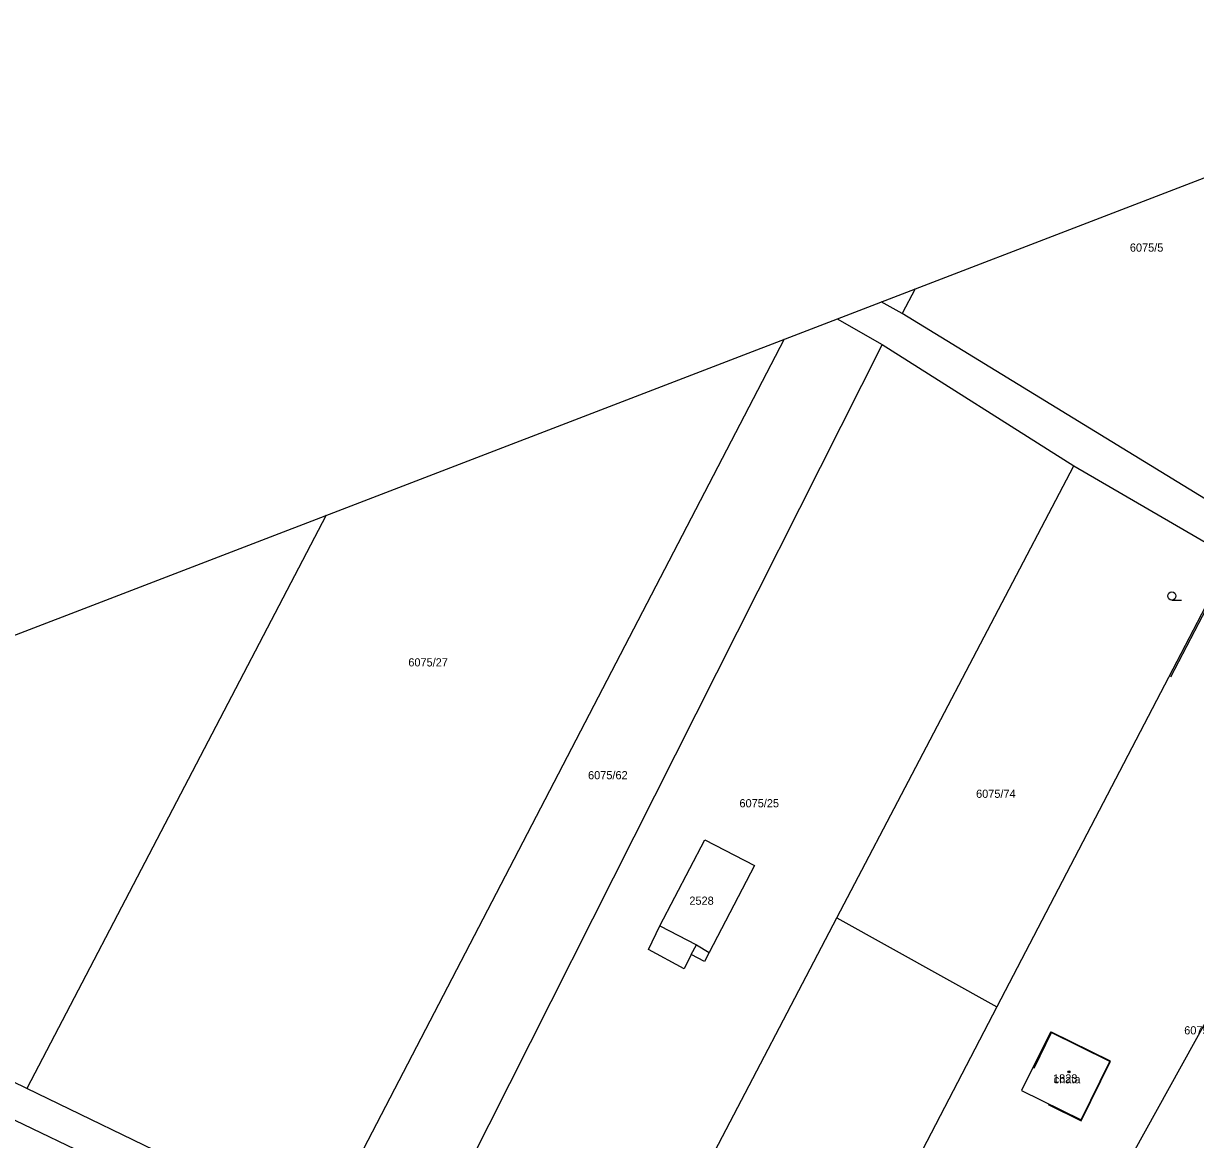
# Model space of a CAD drawing. Extents: x -540150 to -533593, y -1185082 to -1180066.
# Drawn here: x -534330.8 to -534223.4, y -1182112.3 to -1182010 of the extents above; entities that cross this region are included whole.
import ezdxf

# ---------------------------------------------------------------- set-up
doc = ezdxf.new("R2010")
doc.units = 0
for name, color, linetype in [('KN_HRAN_PARCEL', 7, 'Continuous'), ('KN_PARC_Č', 7, 'Continuous'), ('KN_VKP_HRAN_', 7, 'Continuous'), ('rámeček', 7, 'Continuous'), ('Vrstva 36', 7, 'Continuous'), ('Vrstva 39', 7, 'Continuous'), ('Vrstva 41', 7, 'Continuous'), ('Vrstva 5', 7, 'Continuous'), ('Vrstva 59', 7, 'Continuous'), ('Vrstva 7', 7, 'Continuous')]:
    doc.layers.add(name, color=color, linetype=linetype)

msp = doc.modelspace()

# ---------------------------------------------------------------- linework, layer by layer
at = {"layer": 'KN_HRAN_PARCEL'}
for p, q in [((-534249.13, -1182034.32), (-534250.32, -1182036.6)), ((-534250.32, -1182036.6), (-534252.24, -1182035.51)), ((-534218.94, -1182055.82), (-534250.32, -1182036.6)), ((-534256.27, -1182037.07), (-534252.16, -1182039.44)), ((-534303.58, -1182120.63), (-534261.09, -1182038.92)), ((-534252.16, -1182039.44), (-534295.14, -1182124.71)), ((-534252.16, -1182039.44), (-534234.6, -1182050.55)), ((-534256.3, -1182091.97), (-534234.6, -1182050.55)), ((-534234.6, -1182050.55), (-534220.2, -1182058.93)), ((-534303.1, -1182055.08), (-534330.52, -1182107.6)), ((-534220.2, -1182058.93), (-534241.65, -1182100.12)), ((-534272.52, -1182092.7), (-534268.41, -1182084.81)), ((-534268.41, -1182084.81), (-534263.84, -1182087.17)), ((-534263.84, -1182087.17), (-534268.02, -1182095.14)), ((-534277.97, -1182133.35), (-534256.3, -1182091.97)), ((-534273.57, -1182094.86), (-534272.52, -1182092.7)), ((-534256.3, -1182091.97), (-534241.65, -1182100.12)), ((-534270.3, -1182096.63), (-534273.57, -1182094.86)), ((-534269.65, -1182095.34), (-534270.3, -1182096.63)), ((-534268.42, -1182095.97), (-534269.65, -1182095.34)), ((-534268.02, -1182095.14), (-534268.42, -1182095.97)), ((-534330.52, -1182107.6), (-534353.12, -1182096.67)), ((-534241.65, -1182100.12), (-534248.87, -1182114)), ((-534236.73, -1182102.44), (-534239.38, -1182107.78)), ((-534231.29, -1182105.14), (-534236.73, -1182102.44)), ((-534345.6, -1182103.8), (-534297.05, -1182127.1)), ((-534233.93, -1182110.48), (-534231.29, -1182105.14)), ((-534303.58, -1182120.63), (-534330.52, -1182107.6)), ((-534239.38, -1182107.78), (-534233.93, -1182110.48))]:
    msp.add_line(p, q, dxfattribs=at)
at = {"layer": 'KN_VKP_HRAN_'}
for p, q in [((-534272.52, -1182092.7), (-534269.18, -1182094.45)), ((-534269.65, -1182095.34), (-534269.18, -1182094.45)), ((-534269.18, -1182094.45), (-534268.02, -1182095.14))]:
    msp.add_line(p, q, dxfattribs=at)
at = {"layer": 'rámeček'}
msp.add_lwpolyline([(-534575.19, -1182159.73), (-533800.51, -1181861.77), (-533697.49, -1182129.64), (-534472.16, -1182427.6)], close=True, dxfattribs=at)
at = {"layer": 'Vrstva 36'}
msp.add_line((-534225.62, -1182062.85), (-534224.74, -1182062.85), dxfattribs=at)
msp.add_circle((-534225.62, -1182062.47), 0.375, dxfattribs=at)
at = {"layer": 'Vrstva 39'}
for radius in [0.09, 0.0398]:
    msp.add_circle((-534235.04, -1182106.08), radius, dxfattribs=at)
at = {"layer": 'Vrstva 5'}
for p, q in [((-534236.63, -1182102.44), (-534238.26, -1182105.76)), ((-534231.23, -1182105.1), (-534236.63, -1182102.44)), ((-534233.92, -1182110.57), (-534231.23, -1182105.1)), ((-534236.94, -1182109.08), (-534233.92, -1182110.57))]:
    msp.add_line(p, q, dxfattribs=at)
at = {"layer": 'Vrstva 59'}
msp.add_lwpolyline([(-534205.61, -1182070.99), (-534235.91, -1182125.69)], dxfattribs=at)
at = {"layer": 'Vrstva 7'}
msp.add_lwpolyline([(-534225.71, -1182069.87), (-534220.24, -1182059.39)], dxfattribs=at)

# ---------------------------------------------------------------- texts
at = {"layer": 'KN_PARC_Č'}
for s, p in [('6075/5', (-534229.46, -1182030.92)), ('6075/27', (-534295.57, -1182068.93)), ('6075/62', (-534279.1, -1182079.27)), ('6075/74', (-534243.55, -1182080.97)), ('6075/25', (-534265.23, -1182081.84)), ('2528', (-534269.82, -1182090.77)), ('6075/24', (-534224.48, -1182102.65)), ('1823', (-534236.5, -1182107.06))]:
    msp.add_text(s, height=0.75, dxfattribs=at).set_placement(p)
at = {"layer": 'Vrstva 41'}
msp.add_text('chata', height=0.75, dxfattribs=at).set_placement((-534236.44, -1182107.14))

doc.saveas('drawing.dxf')
